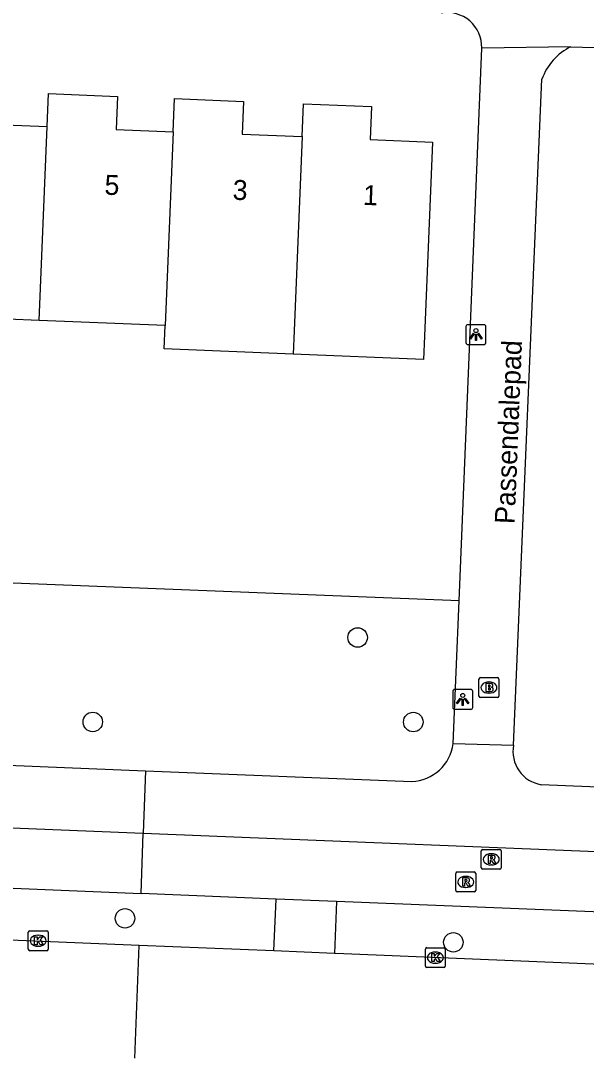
# Model space of a CAD drawing. Extents: x 160732 to 162105, y 387428 to 388479.
# Drawn here: x 161128 to 161156.4, y 387472.9 to 387524.9 of the extents above; entities that cross this region are included whole.
import ezdxf

# ---------------------------------------------------------------- set-up
doc = ezdxf.new("R2010")
doc.units = 0
for name, color, linetype in [('IMGEO_Boom', 7, 'Continuous'), ('IMGEO_Brandkraan', 7, 'Continuous'), ('IMGEO_Fietspad_open', 7, 'Continuous'), ('IMGEO_Groenvoorziening', 7, 'Continuous'), ('IMGEO_Kolk', 7, 'Continuous'), ('IMGEO_Lichtpunt', 7, 'Continuous'), ('IMGEO_Openbare_ruimte_label', 7, 'Continuous'), ('IMGEO_Pand', 7, 'Continuous'), ('IMGEO_Pand_nummerreeks', 7, 'Continuous'), ('IMGEO_Rijbaan_lokaal_gesloten', 7, 'Continuous'), ('IMGEO_Rioolput', 7, 'Continuous'), ('IMGEO_Voetpad_open', 7, 'Continuous')]:
    doc.layers.add(name, color=color, linetype=linetype)

msp = doc.modelspace()

# ---------------------------------------------------------------- linework, layer by layer
at = {"layer": 'IMGEO_Boom'}
for centre in [(161144.906, 387494.003), (161131.615, 387489.768), (161147.699, 387489.763), (161133.233, 387479.913), (161149.708, 387478.71)]:
    msp.add_circle(centre, 0.489, dxfattribs=at)
at = {"layer": 'IMGEO_Brandkraan'}
for p, q in [((161150.994, 387491.067), (161150.994, 387491.919)), ((161151.069, 387491.993), (161151.921, 387491.993)), ((161151.482, 387491.773), (161151.507, 387491.773)), ((161151.995, 387491.919), (161151.995, 387491.067)), ((161151.505, 387491.213), (161151.48, 387491.213)), ((161151.921, 387490.993), (161151.069, 387490.993))]:
    msp.add_line(p, q, dxfattribs=at)
for points in [[(161150.994, 387491.067), (161150.994, 387491.919)], [(161151.069, 387491.993), (161151.921, 387491.993)], [(161151.342, 387491.693), (161151.342, 387491.293), (161151.555, 387491.293)], [(161151.573, 387491.693), (161151.342, 387491.693)], [(161151.995, 387491.919), (161151.995, 387491.067)], [(161151.521, 387491.612), (161151.467, 387491.612), (161151.467, 387491.536)], [(161151.467, 387491.536), (161151.52, 387491.536)], [(161151.529, 387491.46), (161151.467, 387491.46), (161151.467, 387491.379)], [(161151.467, 387491.379), (161151.529, 387491.379)], [(161151.921, 387490.993), (161151.069, 387490.993)]]:
    msp.add_lwpolyline(points, dxfattribs=at)
for centre, radius, start, end in [((161151.071, 387491.917), 0.0765, 91.552, 178.448), ((161151.071, 387491.917), 0.0765, 91.552, 178.448), ((161151.577, 387491.548), 0.145, 59.4692, 91.5367), ((161151.602, 387491.595), 0.0922, 285.5137, 58.1501), ((161151.919, 387491.917), 0.0765, 1.552, 88.448), ((161151.919, 387491.917), 0.0765, 1.552, 88.448), ((161151.522, 387491.574), 0.0379, 267.8285, 90.9355), ((161151.53, 387491.419), 0.0404, 269.8759, 90.5077), ((161151.561, 387491.544), 0.251, 268.6676, 293.5347), ((161151.607, 387491.403), 0.105, 301.3115, 78.989), ((161151.071, 387491.069), 0.0765, 181.552, 268.448), ((161151.071, 387491.069), 0.0765, 181.552, 268.448), ((161151.919, 387491.069), 0.0765, 271.552, 358.448), ((161151.919, 387491.069), 0.0765, 271.552, 358.448)]:
    msp.add_arc(centre, radius, start, end, dxfattribs=at)
for centre, major_axis, ratio, start_param, end_param in [((161151.481, 387491.493), (-0.387, 0.002), 0.722429, 4.712389, 7.853982), ((161151.506, 387491.493), (-0.39, 0.002), 0.717154, 1.570796, 4.712389)]:
    msp.add_ellipse(centre, major_axis=major_axis, ratio=ratio, start_param=start_param, end_param=end_param, dxfattribs=at)
at = {"layer": 'IMGEO_Fietspad_open'}
for points in [[(160801.558, 387514.26), (160820.517, 387511.401), (160862.38, 387504.81), (160891.554, 387500.319), (160901.233, 387498.754), (160911.562, 387497.191), (160935.793, 387493.329), (160945.905, 387492.112), (160955.896, 387491.483), (160964.882, 387491.216), (161000, 387489.783), (161032.946, 387488.45), (161079.41, 387486.41), (161134.151, 387484.191)], [(161032.863, 387485.379), (161078.213, 387483.477), (161134.039, 387481.162)], [(161134.039, 387481.162), (161134.151, 387484.191)], [(161134.151, 387484.191), (161246.605, 387479.634), (161252.434, 387479.398)], [(161140.815, 387480.881), (161134.039, 387481.162)], [(161143.838, 387480.758), (161140.815, 387480.881)], [(161189.147, 387478.934), (161143.838, 387480.758)]]:
    msp.add_lwpolyline(points, dxfattribs=at)
at = {"layer": 'IMGEO_Groenvoorziening'}
msp.add_lwpolyline([(161149.999, 387495.842), (161127.619, 387496.736)], dxfattribs=at)
at = {"layer": 'IMGEO_Kolk'}
for p, q in [((161128.377, 387478.364), (161128.377, 387479.216)), ((161128.452, 387479.29), (161129.304, 387479.29)), ((161129.378, 387479.216), (161129.378, 387478.364)), ((161128.865, 387479.07), (161128.89, 387479.07)), ((161129.304, 387478.29), (161128.452, 387478.29)), ((161128.888, 387478.51), (161128.863, 387478.51)), ((161148.304, 387477.516), (161148.304, 387478.368)), ((161148.379, 387478.442), (161149.231, 387478.442)), ((161148.792, 387478.222), (161148.817, 387478.222)), ((161149.305, 387478.368), (161149.305, 387477.516)), ((161148.815, 387477.662), (161148.79, 387477.662)), ((161149.231, 387477.442), (161148.379, 387477.442))]:
    msp.add_line(p, q, dxfattribs=at)
for points in [[(161128.377, 387478.364), (161128.377, 387479.216)], [(161128.452, 387479.29), (161129.304, 387479.29)], [(161129.378, 387479.216), (161129.378, 387478.364)], [(161128.698, 387478.99), (161128.821, 387478.99), (161128.821, 387478.839), (161128.951, 387478.99), (161129.115, 387478.99), (161128.969, 387478.839), (161129.122, 387478.59), (161128.97, 387478.59), (161128.885, 387478.754), (161128.821, 387478.687), (161128.821, 387478.59), (161128.698, 387478.59), (161128.698, 387478.99)], [(161129.304, 387478.29), (161128.452, 387478.29)], [(161148.304, 387477.516), (161148.304, 387478.368)], [(161148.379, 387478.442), (161149.231, 387478.442)], [(161148.625, 387478.142), (161148.748, 387478.142), (161148.748, 387477.991), (161148.878, 387478.142), (161149.042, 387478.142), (161148.896, 387477.991), (161149.049, 387477.742), (161148.897, 387477.742), (161148.812, 387477.906), (161148.748, 387477.839), (161148.748, 387477.742), (161148.625, 387477.742), (161148.625, 387478.142)], [(161149.305, 387478.368), (161149.305, 387477.516)], [(161149.231, 387477.442), (161148.379, 387477.442)]]:
    msp.add_lwpolyline(points, dxfattribs=at)
for centre, start, end in [((161128.454, 387479.214), 91.552, 178.448), ((161128.454, 387479.214), 91.552, 178.448), ((161129.302, 387479.214), 1.552, 88.448), ((161129.302, 387479.214), 1.552, 88.448), ((161128.454, 387478.366), 181.552, 268.448), ((161128.454, 387478.366), 181.552, 268.448), ((161129.302, 387478.366), 271.552, 358.448), ((161129.302, 387478.366), 271.552, 358.448), ((161148.381, 387478.366), 91.552, 178.448), ((161148.381, 387478.366), 91.552, 178.448), ((161149.229, 387478.366), 1.552, 88.448), ((161149.229, 387478.366), 1.552, 88.448), ((161148.381, 387477.518), 181.552, 268.448), ((161148.381, 387477.518), 181.552, 268.448), ((161149.229, 387477.518), 271.552, 358.448), ((161149.229, 387477.518), 271.552, 358.448)]:
    msp.add_arc(centre, 0.0765, start, end, dxfattribs=at)
for centre, major_axis, ratio, start_param, end_param in [((161128.864, 387478.79), (-0.387, 0.002), 0.722429, 4.712389, 7.853982), ((161128.889, 387478.79), (-0.39, 0.002), 0.717154, 1.570796, 4.712389), ((161148.791, 387477.942), (-0.387, 0.002), 0.722429, 4.712389, 7.853982), ((161148.816, 387477.942), (-0.39, 0.002), 0.717154, 1.570796, 4.712389)]:
    msp.add_ellipse(centre, major_axis=major_axis, ratio=ratio, start_param=start_param, end_param=end_param, dxfattribs=at)
at = {"layer": 'IMGEO_Lichtpunt'}
for p, q in [((161150.343, 387509.604), (161150.343, 387508.797)), ((161150.343, 387509.604), (161150.343, 387508.797)), ((161151.245, 387509.699), (161150.437, 387509.699)), ((161151.245, 387509.699), (161150.437, 387509.699)), ((161151.339, 387508.797), (161151.339, 387509.604)), ((161151.339, 387508.797), (161151.339, 387509.604)), ((161150.437, 387508.703), (161151.245, 387508.703)), ((161150.437, 387508.703), (161151.245, 387508.703)), ((161149.682, 387491.301), (161149.682, 387490.494)), ((161149.682, 387491.301), (161149.682, 387490.494)), ((161150.584, 387491.396), (161149.776, 387491.396)), ((161150.584, 387491.396), (161149.776, 387491.396)), ((161150.678, 387490.494), (161150.678, 387491.301)), ((161150.678, 387490.494), (161150.678, 387491.301)), ((161149.776, 387490.4), (161150.584, 387490.4)), ((161149.776, 387490.4), (161150.584, 387490.4))]:
    msp.add_line(p, q, dxfattribs=at)
for points in [[(161150.717, 387509.268), (161150.756, 387509.24), (161150.568, 387508.978), (161150.53, 387509.005), (161150.717, 387509.268)], [(161150.819, 387509.22), (161150.866, 387509.22), (161150.866, 387508.898), (161150.819, 387508.898), (161150.819, 387509.22)], [(161150.929, 387509.24), (161150.967, 387509.267), (161151.154, 387509.005), (161151.115, 387508.977), (161150.929, 387509.24)], [(161150.056, 387490.965), (161150.095, 387490.937), (161149.907, 387490.675), (161149.869, 387490.702), (161150.056, 387490.965)], [(161150.158, 387490.917), (161150.205, 387490.917), (161150.205, 387490.595), (161150.158, 387490.595), (161150.158, 387490.917)], [(161150.268, 387490.937), (161150.306, 387490.964), (161150.493, 387490.702), (161150.454, 387490.674), (161150.268, 387490.937)]]:
    msp.add_lwpolyline(points, dxfattribs=at)
for centre in [(161150.842, 387509.402), (161150.181, 387491.099)]:
    msp.add_circle(centre, 0.0994, dxfattribs=at)
for centre, start, end in [((161150.437, 387509.604), 90, 180), ((161150.437, 387509.604), 90, 180), ((161151.245, 387509.604), 0, 90), ((161151.245, 387509.604), 0, 90), ((161150.437, 387508.797), 180, 270), ((161150.437, 387508.797), 180, 270), ((161151.245, 387508.797), 270, 0), ((161151.245, 387508.797), 270, 360), ((161149.776, 387491.301), 90, 180), ((161149.776, 387491.301), 90, 180), ((161150.584, 387491.301), 0, 90), ((161150.584, 387491.301), 0, 90), ((161149.776, 387490.494), 180, 270), ((161149.776, 387490.494), 180, 270), ((161150.584, 387490.494), 270, 0), ((161150.584, 387490.494), 270, 360)]:
    msp.add_arc(centre, 0.0946, start, end, dxfattribs=at)
at = {"layer": 'IMGEO_Pand'}
for points in [[(161122.95, 387519.857), (161123.019, 387521.534), (161126.415, 387521.394), (161126.348, 387519.767), (161129.332, 387519.645)], [(161129.332, 387519.645), (161129.4, 387521.291), (161132.854, 387521.149), (161132.786, 387519.5), (161135.647, 387519.382)], [(161135.647, 387519.382), (161135.715, 387521.045), (161139.177, 387520.903), (161139.109, 387519.266), (161142.125, 387519.142)], [(161142.125, 387519.142), (161142.193, 387520.784), (161145.595, 387520.644), (161145.527, 387518.986), (161148.668, 387518.857), (161148.267, 387509.118), (161148.219, 387507.954), (161141.676, 387508.223)], [(161128.93, 387509.914), (161129.332, 387519.645)], [(161135.647, 387519.382), (161135.245, 387509.654)], [(161142.125, 387519.142), (161141.724, 387509.387), (161141.676, 387508.223)], [(161128.93, 387509.914), (161122.551, 387510.177)], [(161135.245, 387509.654), (161128.93, 387509.914)], [(161141.676, 387508.223), (161135.197, 387508.49), (161135.245, 387509.654)]]:
    msp.add_lwpolyline(points, dxfattribs=at)
at = {"layer": 'IMGEO_Rijbaan_lokaal_gesloten'}
for points in [[(161133.943, 387478.558), (161032.79, 387482.739)], [(161133.733, 387472.894), (161133.943, 387478.558)], [(161140.695, 387478.279), (161133.943, 387478.558)], [(161143.738, 387478.153), (161140.695, 387478.279)], [(161189.028, 387476.281), (161144.21, 387478.133), (161143.738, 387478.153)]]:
    msp.add_lwpolyline(points, dxfattribs=at)
at = {"layer": 'IMGEO_Rioolput'}
for p, q in [((161151.187, 387483.374), (161152.039, 387483.374)), ((161151.112, 387482.448), (161151.112, 387483.3)), ((161151.6, 387483.154), (161151.625, 387483.154)), ((161152.113, 387483.3), (161152.113, 387482.448)), ((161152.039, 387482.374), (161151.187, 387482.374)), ((161151.623, 387482.594), (161151.598, 387482.594)), ((161149.829, 387481.314), (161149.829, 387482.166)), ((161149.904, 387482.24), (161150.756, 387482.24)), ((161150.317, 387482.02), (161150.342, 387482.02)), ((161150.83, 387482.166), (161150.83, 387481.314)), ((161150.34, 387481.46), (161150.315, 387481.46)), ((161150.756, 387481.24), (161149.904, 387481.24))]:
    msp.add_line(p, q, dxfattribs=at)
for points in [[(161151.187, 387483.374), (161152.039, 387483.374)], [(161151.112, 387482.448), (161151.112, 387483.3)], [(161151.701, 387483.072), (161151.449, 387483.074), (161151.449, 387482.674)], [(161151.449, 387482.674), (161151.573, 387482.674), (161151.573, 387482.836), (161151.584, 387482.836)], [(161151.627, 387482.993), (161151.573, 387482.993), (161151.573, 387482.912)], [(161151.573, 387482.912), (161151.625, 387482.912)], [(161152.113, 387483.3), (161152.113, 387482.448)], [(161152.039, 387482.374), (161151.187, 387482.374)], [(161151.631, 387482.807), (161151.702, 387482.674), (161151.842, 387482.674), (161151.777, 387482.8)], [(161149.829, 387481.314), (161149.829, 387482.166)], [(161149.904, 387482.24), (161150.756, 387482.24)], [(161150.418, 387481.938), (161150.166, 387481.94), (161150.166, 387481.54)], [(161150.344, 387481.859), (161150.29, 387481.859), (161150.29, 387481.778)], [(161150.83, 387482.166), (161150.83, 387481.314)], [(161150.166, 387481.54), (161150.29, 387481.54), (161150.29, 387481.702), (161150.301, 387481.702)], [(161150.29, 387481.778), (161150.342, 387481.778)], [(161150.348, 387481.673), (161150.419, 387481.54), (161150.559, 387481.54), (161150.494, 387481.666)], [(161150.756, 387481.24), (161149.904, 387481.24)]]:
    msp.add_lwpolyline(points, dxfattribs=at)
for centre, radius, start, end in [((161151.189, 387483.298), 0.0765, 91.552, 178.448), ((161151.189, 387483.298), 0.0765, 91.552, 178.448), ((161152.037, 387483.298), 0.0765, 1.552, 88.448), ((161152.037, 387483.298), 0.0765, 1.552, 88.448), ((161151.583, 387482.783), 0.0533, 26.0293, 88.6989), ((161151.609, 387483.101), 0.19, 274.7715, 282.9687), ((161151.633, 387482.897), 0.0964, 77.0061, 93.1865), ((161151.647, 387482.954), 0.0378, 276.6634, 79.6772), ((161151.7, 387482.962), 0.109, 350.3612, 89.416), ((161151.698, 387482.962), 0.112, 277.5842, 350.9817), ((161151.682, 387482.747), 0.108, 29.5134, 73.7905), ((161151.189, 387482.45), 0.0765, 181.552, 268.448), ((161151.189, 387482.45), 0.0765, 181.552, 268.448), ((161152.037, 387482.45), 0.0765, 271.552, 358.448), ((161152.037, 387482.45), 0.0765, 271.552, 358.448), ((161149.906, 387482.164), 0.0765, 91.552, 178.448), ((161149.906, 387482.164), 0.0765, 91.552, 178.448), ((161150.35, 387481.763), 0.0964, 77.0061, 93.1865), ((161150.364, 387481.82), 0.0378, 276.6634, 79.6772), ((161150.417, 387481.828), 0.109, 350.3612, 89.416), ((161150.415, 387481.828), 0.112, 277.5842, 350.9817), ((161150.754, 387482.164), 0.0765, 1.552, 88.448), ((161150.754, 387482.164), 0.0765, 1.552, 88.448), ((161149.906, 387481.316), 0.0765, 181.552, 268.448), ((161149.906, 387481.316), 0.0765, 181.552, 268.448), ((161150.3, 387481.649), 0.0533, 26.0293, 88.6989), ((161150.326, 387481.967), 0.19, 274.7715, 282.9687), ((161150.399, 387481.613), 0.108, 29.5134, 73.7905), ((161150.754, 387481.316), 0.0765, 271.552, 358.448), ((161150.754, 387481.316), 0.0765, 271.552, 358.448)]:
    msp.add_arc(centre, radius, start, end, dxfattribs=at)
for centre, major_axis, ratio, start_param, end_param in [((161151.599, 387482.874), (-0.387, 0.002), 0.722429, 4.712389, 7.853982), ((161151.624, 387482.874), (-0.39, 0.002), 0.717154, 1.570796, 4.712389), ((161150.316, 387481.74), (-0.387, 0.002), 0.722429, 4.712389, 7.853982), ((161150.341, 387481.74), (-0.39, 0.002), 0.717154, 1.570796, 4.712389)]:
    msp.add_ellipse(centre, major_axis=major_axis, ratio=ratio, start_param=start_param, end_param=end_param, dxfattribs=at)
at = {"layer": 'IMGEO_Voetpad_open'}
for points in [[(161149.999, 387495.842), (161151.135, 387523.581)], [(161155.612, 387523.647), (161151.135, 387523.581)], [(161155.612, 387523.647), (161160.272, 387523.503), (161184.13, 387522.307)], [(161152.73, 387488.6), (161154.156, 387522.01)], [(161149.706, 387488.686), (161149.999, 387495.842)], [(161149.706, 387488.686), (161152.73, 387488.6)], [(161106.65, 387488.446), (161107.019, 387488.431), (161134.267, 387487.321)], [(161134.267, 387487.321), (161134.151, 387484.191)], [(161134.267, 387487.321), (161147.626, 387486.777)], [(161182.577, 387485.439), (161154.118, 387486.619)], [(161140.695, 387478.279), (161140.815, 387480.881)], [(161143.838, 387480.758), (161143.738, 387478.153)]]:
    msp.add_lwpolyline(points, dxfattribs=at)
for centre, radius, start, end in [((161149.391, 387523.617), 1.744, 358.8285, 99.5339), ((161156.84, 387521.088), 2.838, 115.6465, 161.0517), ((161147.528, 387488.972), 2.197, 272.5667, 352.524), ((161154.378, 387488.278), 1.679, 168.9385, 261.096)]:
    msp.add_arc(centre, radius, start, end, dxfattribs=at)

# ---------------------------------------------------------------- texts
at = {"layer": 'IMGEO_Openbare_ruimte_label'}
msp.add_text('Passendalepad', height=1, rotation=87.7071, dxfattribs=at).set_placement((161152.783, 387499.685))
at = {"layer": 'IMGEO_Pand_nummerreeks'}
for s, rotation, p in [('5', 357.7389, (161132.191, 387516.225)), ('3', 357.7368, (161138.619, 387515.971)), ('1', 357.7368, (161145.162, 387515.713))]:
    msp.add_text(s, height=1, rotation=rotation, dxfattribs=at).set_placement(p)

doc.saveas('drawing.dxf')
